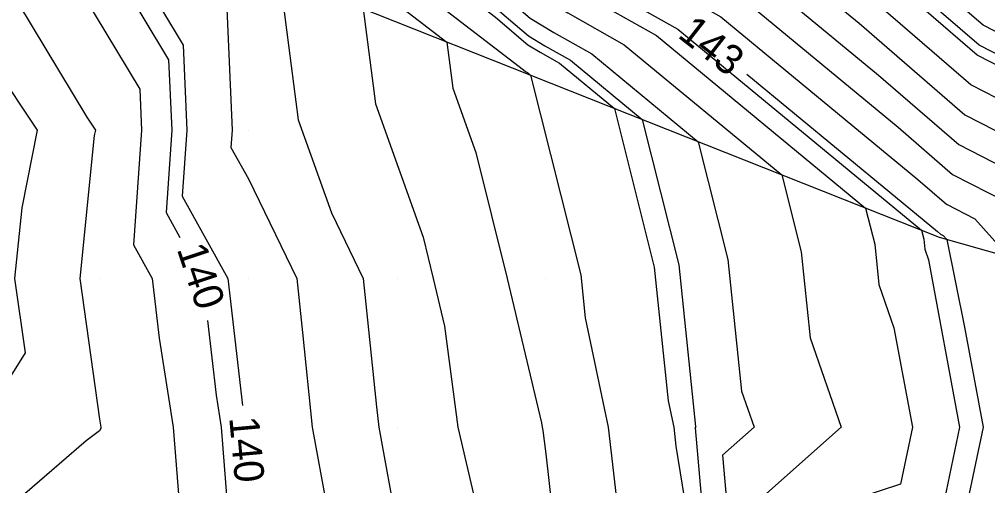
# Model space of a CAD drawing. Extents: x 2354170 to 2357230, y 866100 to 868290.
# Drawn here: x 2355834.6 to 2355899.7, y 866996.1 to 867027.5 of the extents above; entities that cross this region are included whole.
import ezdxf

# ---------------------------------------------------------------- set-up
doc = ezdxf.new("R2010")
doc.units = 0
for name, color, linetype in [('Default', 7, 'Continuous'), ('DTM Contours Major', 7, 'Continuous'), ('DTM Contours Major Text', 7, 'Continuous'), ('DTM Contours Minor', 7, 'Continuous'), ('Exist DTM QL2 LIDAR Elevation Point', 7, 'Continuous'), ('PH Exist DTM Breakline', 7, 'Continuous')]:
    doc.layers.add(name, color=color, linetype=linetype)

msp = doc.modelspace()

# ---------------------------------------------------------------- linework, layer by layer
at = {"layer": 'Default'}
for points in [[(2355799.981, 867086.733), (2355803.111, 867083.142), (2355806.703, 867080.011), (2355809.981, 867077.132), (2355818.125, 867071.867), (2355819.981, 867070.641), (2355820.864, 867070.011), (2355825.845, 867065.875), (2355829.981, 867063.349), (2355835.722, 867060.011), (2355839.981, 867057.2), (2355844.539, 867054.569), (2355849.981, 867050.82), (2355850.471, 867050.501), (2355851.293, 867050.011), (2355859.981, 867044.136), (2355865.594, 867040.011), (2355869.682, 867036.501), (2355875.178, 867033.185), (2355883.911, 867028.258), (2355893.664, 867020.195), (2355897.318, 867017.025), (2355900.927, 867015.171)], [(2355799.981, 867085.303), (2355802.445, 867082.476), (2355805.273, 867080.011), (2355809.981, 867075.876), (2355819.052, 867070.011), (2355819.981, 867069.341), (2355825.078, 867065.108), (2355829.981, 867062.114), (2355833.597, 867060.011), (2355839.981, 867055.798), (2355843.65, 867053.68), (2355848.975, 867050.011), (2355850.017, 867049.104), (2355852.33, 867047.663), (2355859.981, 867042.489), (2355863.352, 867040.011), (2355869.529, 867034.708), (2355874.247, 867031.861), (2355881.744, 867027.632), (2355894.979, 867016.689), (2355896.907, 867015.017), (2355898.81, 867014.04), (2355901.152, 867011.437)], [(2355799.981, 867081.013), (2355800.447, 867080.478), (2355800.982, 867080.011), (2355809.981, 867072.107), (2355813.222, 867070.011), (2355819.981, 867065.129), (2355822.777, 867062.807), (2355827.356, 867060.011), (2355829.402, 867058.507), (2355835.334, 867054.658), (2355839.981, 867051.591), (2355840.983, 867051.013), (2355842.437, 867050.011), (2355850.246, 867043.205), (2355858.191, 867038.256), (2355862.81, 867034.704), (2355869.069, 867029.33), (2355871.453, 867027.891), (2355875.24, 867025.755), (2355885.843, 867016.989), (2355887.141, 867011.804), (2355887.744, 867006.029), (2355889.839, 867000.011), (2355884.617, 866995.375)], [(2355799.924, 867079.728), (2355803.081, 867076.911), (2355809.981, 867070.85), (2355811.278, 867070.011), (2355819.981, 867063.726), (2355822.01, 867062.04), (2355825.333, 867060.011), (2355828.957, 867057.349), (2355839.459, 867050.533), (2355839.981, 867050.189), (2355840.094, 867050.124), (2355840.257, 867050.011), (2355850.323, 867041.239), (2355856.994, 867037.083), (2355864.7, 867031.157), (2355868.916, 867027.537), (2355870.522, 867026.568), (2355873.073, 867025.129), (2355880.214, 867019.225), (2355882.201, 867011.288), (2355883.124, 867002.447), (2355883.972, 867000.011), (2355881.858, 866998.134), (2355882.572, 866990.01)], [(2355794.571, 867077.918), (2355798.601, 867073.119), (2355805.087, 867067.331), (2355808.802, 867062.631), (2355815.269, 867057.832), (2355819.15, 867054.408), (2355822.028, 867052.036), (2355825.837, 867049.238), (2355830.013, 867046.528), (2355842.768, 867034.95), (2355842.675, 867030.579), (2355845.593, 867025.72), (2355845.849, 867020.011), (2355845.535, 867015.565), (2355848.603, 867010.011), (2355849.591, 867001.464)], [(2355799.546, 867077.84), (2355808.951, 867069.447), (2355809.733, 867068.459), (2355816.716, 867063.276), (2355819.981, 867060.918), (2355820.476, 867060.507), (2355821.287, 867060.011), (2355828.065, 867055.031), (2355837.264, 867049.062), (2355843.918, 867043.022), (2355850.476, 867037.307), (2355854.601, 867034.737), (2355868.481, 867024.062), (2355868.61, 867023.951), (2355868.659, 867023.921), (2355868.737, 867023.877), (2355868.956, 867023.697), (2355872.321, 867010.255), (2355872.622, 867007.37), (2355874.177, 867000.011), (2355874.766, 866994.795)], [(2355799.357, 867076.896), (2355808.178, 867069.024), (2355809.547, 867067.293), (2355819.598, 867059.834), (2355819.913, 867059.555), (2355820.147, 867059.363), (2355827.62, 867053.873), (2355835.814, 867048.555), (2355846.02, 867039.291), (2355850.553, 867035.34), (2355853.404, 867033.565), (2355863.327, 867025.933), (2355863.728, 867022.836), (2355865.274, 867018.501), (2355867.371, 867010.011), (2355869.682, 867000.31), (2355869.722, 867000.011), (2355869.77, 866999.799), (2355869.982, 866998.221), (2355870.815, 866990.844)], [(2355798.979, 867075.007), (2355806.633, 867068.178), (2355809.174, 867064.962), (2355817.433, 867058.833), (2355819.532, 867056.982), (2355821.088, 867055.699), (2355826.728, 867051.555), (2355832.914, 867047.541), (2355850.223, 867031.829), (2355850.706, 867031.408), (2355851.01, 867031.219), (2355852.068, 867030.405), (2355853.326, 867020.698), (2355855.56, 867014.432), (2355857.705, 867010.011), (2355858.604, 867001.388), (2355858.744, 867000.011), (2355859.981, 866993.249)], [(2355798.79, 867074.063), (2355805.86, 867067.754), (2355808.988, 867063.797), (2355816.351, 867058.333), (2355819.341, 867055.695), (2355821.558, 867053.868), (2355826.282, 867050.397), (2355831.464, 867047.035), (2355847.285, 867032.672), (2355847.245, 867030.783), (2355848.507, 867028.683), (2355848.894, 867020.011), (2355848.812, 867018.841), (2355849.981, 867016.724), (2355853.238, 867010.011), (2355853.617, 867006.375), (2355854.265, 867000.011), (2355855.224, 866994.768)], [(2355908.419, 867020.199), (2355898.965, 867025.054), (2355893.252, 867030.011), (2355889.982, 867032.094), (2355884.895, 867035.098), (2355878.903, 867038.478), (2355876.362, 867040.011), (2355872.151, 867042.181), (2355869.982, 867043.623), (2355861.052, 867050.011), (2355860.395, 867050.425), (2355859.981, 867050.639), (2355854.106, 867054.136), (2355849.981, 867056.827), (2355848.096, 867058.126), (2355844.829, 867060.011), (2355839.981, 867062.633), (2355834.093, 867065.9), (2355829.981, 867068.29), (2355828.912, 867068.943), (2355827.625, 867070.011), (2355823.667, 867072.836)], [(2355798.412, 867072.175), (2355804.314, 867066.908), (2355808.616, 867061.466), (2355814.186, 867057.332), (2355818.959, 867053.121), (2355822.498, 867050.205), (2355825.391, 867048.08), (2355828.563, 867046.021), (2355838.25, 867037.228), (2355838.104, 867030.374), (2355842.68, 867022.756), (2355842.803, 867020.011), (2355842.258, 867012.288), (2355843.516, 867010.011), (2355843.978, 867006.013), (2355844.917, 867000.011), (2355845.34, 866994.651)], [(2355798.223, 867071.231), (2355803.541, 867066.484), (2355808.43, 867060.3), (2355813.104, 867056.831), (2355818.768, 867051.834), (2355822.968, 867048.373), (2355824.945, 867046.921), (2355827.113, 867045.514), (2355833.733, 867039.505), (2355833.534, 867030.17), (2355839.117, 867020.875), (2355839.693, 867020.011), (2355839.623, 867019.652), (2355838.645, 867010.011), (2355839.981, 867000.547), (2355840.065, 867000.011), (2355840.072, 866999.919), (2355839.981, 866999.764), (2355839.067, 866999.097), (2355829.981, 866991.241)], [(2355798.033, 867070.286), (2355802.769, 867066.061), (2355808.244, 867059.135), (2355812.022, 867056.331), (2355818.577, 867050.547), (2355823.439, 867046.542), (2355824.499, 867045.762), (2355825.663, 867045.007), (2355829.215, 867041.783), (2355829.014, 867032.334), (2355828.488, 867030.011), (2355829.981, 867028.704), (2355835.779, 867020.011), (2355834.747, 867014.777), (2355834.263, 867010.011), (2355834.968, 867005.024), (2355831.84, 867000.011), (2355829.981, 866998.404), (2355826.825, 866993.166)], [(2355906.683, 867023.309), (2355899.377, 867027.062), (2355895.977, 867030.011), (2355889.982, 867033.831), (2355880.654, 867039.338), (2355879.834, 867039.801), (2355879.486, 867040.011), (2355873.214, 867043.243), (2355869.982, 867045.391), (2355863.524, 867050.011), (2355861.35, 867051.38), (2355859.981, 867052.089), (2355855.015, 867055.045), (2355849.981, 867058.328), (2355848.985, 867059.015), (2355847.259, 867060.011), (2355839.981, 867063.947), (2355831.142, 867068.85)], [(2355907.279, 867018.566), (2355898.554, 867023.047), (2355890.526, 867030.011), (2355889.982, 867030.358), (2355889.135, 867030.858), (2355877.971, 867037.154), (2355873.238, 867040.011), (2355871.089, 867041.119), (2355869.982, 867041.854), (2355863.504, 867046.489), (2355859.981, 867049.078), (2355858.601, 867050.011), (2355853.197, 867053.227), (2355849.981, 867055.325), (2355847.207, 867057.237), (2355842.4, 867060.011), (2355839.981, 867061.319), (2355837.043, 867062.949), (2355829.981, 867067.055)], [(2355829.981, 867065.819), (2355839.972, 867060.011), (2355839.981, 867060.005), (2355846.318, 867056.348), (2355849.981, 867053.823), (2355852.289, 867052.318), (2355856.165, 867050.011), (2355859.981, 867047.43), (2355869.718, 867040.275), (2355869.982, 867040.086), (2355870.027, 867040.056), (2355870.114, 867040.011), (2355877.04, 867035.831), (2355888.247, 867029.51), (2355891.034, 867027.206), (2355898.142, 867021.039), (2355905.162, 867017.434)], [(2355831.21, 867058.782), (2355839.981, 867052.993), (2355841.872, 867051.902), (2355844.616, 867050.011), (2355850.17, 867045.171), (2355859.388, 867039.429), (2355860.919, 867038.252), (2355869.222, 867031.123), (2355872.384, 867029.215), (2355877.408, 867026.381), (2355891.472, 867014.753), (2355892.081, 867012.32), (2355892.364, 867009.611), (2355893.374, 867006.709), (2355894.617, 867000.011), (2355893.816, 866996.176), (2355889.982, 866994.929)], [(2355834.733, 867047.714), (2355848.121, 867035.56), (2355850.629, 867033.374), (2355852.207, 867032.392), (2355857.697, 867028.169), (2355858.527, 867021.767), (2355861.723, 867012.804), (2355862.413, 867010.011), (2355863.173, 867006.819), (2355864.071, 867000.011), (2355865.179, 866995.209), (2355865.875, 866990.01), (2355867.298, 866982.693), (2355859.981, 866984.36), (2355857.797, 866982.195), (2355857.411, 866980.01), (2355857.872, 866972.12), (2355857.31, 866970.01), (2355857.212, 866969.73)], [(2355851.364, 867038.672), (2355855.797, 867035.91), (2355866.59, 867027.609), (2355868.763, 867025.744), (2355869.59, 867025.245), (2355870.905, 867024.503), (2355874.585, 867021.461), (2355877.261, 867010.771), (2355878.198, 867001.794), (2355878.575, 867000.011), (2355878.718, 866998.747), (2355879.982, 866990.857), (2355880.056, 866990.01), (2355880.119, 866989.873), (2355880.972, 866980.01), (2355880.904, 866979.088), (2355880.49, 866970.01), (2355880.38, 866969.612), (2355879.982, 866969.013), (2355873.615, 866960.01), (2355870.044, 866954.171)], [(2355876.831, 867034.101), (2355886.079, 867028.884), (2355892.349, 867023.7), (2355897.73, 867019.032), (2355903.045, 867016.303), (2355907.651, 867011.183), (2355908.127, 867010.402), (2355910.828, 867008.677), (2355915.024, 866994.512), (2355914.014, 866990.01), (2355913.247, 866986.745), (2355909.982, 866981.167), (2355909.435, 866980.557), (2355909.469, 866980.01), (2355909.982, 866975), (2355910.47, 866970.01), (2355909.982, 866965.828), (2355909.306, 866960.686), (2355909.153, 866960.01), (2355906.951, 866953.969)], [(2355883.488, 867023.772), (2355896.294, 867013.184), (2355896.495, 867013.01), (2355896.693, 867012.908), (2355896.937, 867012.637), (2355898.12, 867006.734), (2355899.367, 867000.011), (2355897.745, 866992.247), (2355890.871, 866990.01), (2355891.208, 866988.784), (2355898.234, 866980.01), (2355898.562, 866971.43), (2355898.44, 866970.01), (2355897.671, 866967.699), (2355895.49, 866960.01), (2355892.79, 866957.202), (2355889.982, 866953.912), (2355888.119, 866951.873), (2355887.064, 866950.01), (2355883.818, 866946.174), (2355882.627, 866942.979)]]:
    msp.add_lwpolyline(points, dxfattribs=at)
at = {"layer": 'DTM Contours Major'}
for points in [[(2355787.086, 867088.024), (2355787.282, 867087.612), (2355792.385, 867080.132), (2355798.538, 867072.804), (2355804.829, 867067.19), (2355808.74, 867062.243), (2355814.908, 867057.665), (2355819.086, 867053.979), (2355822.185, 867051.426), (2355825.688, 867048.852), (2355829.53, 867046.359), (2355841.262, 867035.709), (2355841.151, 867030.51), (2355844.622, 867024.732), (2355844.833, 867020.011), (2355844.443, 867014.472), (2355845.373, 867012.789)], [(2355903.061, 867023.69), (2355899.103, 867025.723), (2355894.16, 867030.011), (2355889.982, 867032.673), (2355883.481, 867036.511), (2355879.213, 867038.919), (2355877.403, 867040.011), (2355872.506, 867042.535), (2355869.982, 867044.212), (2355861.876, 867050.011), (2355860.713, 867050.743), (2355859.981, 867051.123), (2355854.409, 867054.439), (2355849.981, 867057.327), (2355848.392, 867058.422), (2355845.639, 867060.011), (2355839.981, 867063.071), (2355833.109, 867066.883), (2355829.981, 867068.702), (2355829.168, 867069.198), (2355828.189, 867070.011), (2355819.981, 867075.867), (2355818.573, 867076.797)], [(2355847.232, 867007.203), (2355847.813, 867002.179), (2355848.152, 867000.011), (2355848.853, 866991.139), (2355848.192, 866990.01), (2355847.241, 866987.271), (2355844.093, 866980.01), (2355842.747, 866977.244), (2355842.271, 866970.01), (2355841.552, 866968.439), (2355839.981, 866963.672), (2355833.714, 866963.743), (2355829.981, 866961.622), (2355829.013, 866960.01), (2355828.992, 866950.999), (2355827.042, 866950.01), (2355823.939, 866943.968), (2355821.358, 866940.01), (2355821.168, 866938.823), (2355820.877, 866930.01), (2355820.564, 866929.427), (2355819.981, 866928.313), (2355817.282, 866921.253)]]:
    msp.add_lwpolyline(points, dxfattribs=at)
at = {"layer": 'DTM Contours Minor'}
for points in [[(2355799.798, 867079.099), (2355809.971, 867070.021), (2355809.981, 867070.013), (2355809.983, 867070.011), (2355819.981, 867062.79), (2355821.499, 867061.529), (2355823.984, 867060.011), (2355828.66, 867056.576), (2355839.198, 867049.737), (2355841.116, 867047.996), (2355850.374, 867039.928), (2355856.196, 867036.301), (2355865.96, 867028.792), (2355868.814, 867026.342), (2355869.901, 867025.686), (2355871.628, 867024.712), (2355876.461, 867020.715), (2355878.908, 867010.944), (2355880.044, 867000.059), (2355880.06, 867000.011), (2355880.019, 866999.973), (2355880.895, 866990.01), (2355881.667, 866988.325), (2355882.293, 866981.088)], [(2355799.168, 867075.952), (2355807.405, 867068.601), (2355809.36, 867066.128), (2355818.515, 867059.334), (2355819.722, 867058.269), (2355820.618, 867057.531), (2355827.174, 867052.714), (2355834.364, 867048.048), (2355848.121, 867035.56), (2355850.629, 867033.374), (2355852.207, 867032.392), (2355857.697, 867028.169), (2355858.527, 867021.767), (2355861.723, 867012.804), (2355862.413, 867010.011), (2355863.173, 867006.819), (2355864.071, 867000.011), (2355865.179, 866995.209)], [(2355830.764, 867060.011), (2355839.981, 867053.928), (2355842.465, 867052.495), (2355846.069, 867050.011), (2355850.119, 867046.482), (2355859.113, 867040.879), (2355859.981, 867040.292), (2355860.364, 867040.011), (2355869.325, 867032.318), (2355873.005, 867030.097), (2355878.853, 867026.798), (2355895.225, 867013.262), (2355895.375, 867012.665), (2355895.444, 867011.999), (2355895.692, 867011.286), (2355897.784, 867000.011), (2355896.435, 866993.557)], [(2355847.092, 867054.313), (2355849.981, 867052.321), (2355851.38, 867051.409), (2355853.729, 867050.011), (2355859.981, 867045.783), (2355867.835, 867040.011), (2355869.835, 867038.294), (2355876.109, 867034.508), (2355886.079, 867028.884), (2355892.349, 867023.7), (2355897.73, 867019.032), (2355903.045, 867016.303)]]:
    msp.add_lwpolyline(points, dxfattribs=at)
at = {"layer": 'Exist DTM QL2 LIDAR Elevation Point'}
for p, q in [((2355839.981, 867020.011), (2355839.981, 867020.011)), ((2355849.981, 867020.011), (2355849.981, 867020.011)), ((2355839.981, 867010.011), (2355839.981, 867010.011)), ((2355849.981, 867010.011), (2355849.981, 867010.011)), ((2355859.981, 867010.011), (2355859.981, 867010.011)), ((2355869.982, 867010.011), (2355869.982, 867010.011)), ((2355839.981, 867000.011), (2355839.981, 867000.011)), ((2355849.981, 867000.011), (2355849.981, 867000.011)), ((2355859.981, 867000.011), (2355859.981, 867000.011)), ((2355869.982, 867000.011), (2355869.982, 867000.011)), ((2355879.982, 867000.011), (2355879.982, 867000.011)), ((2355889.982, 867000.011), (2355889.982, 867000.011))]:
    msp.add_line(p, q, dxfattribs=at)
at = {"layer": 'PH Exist DTM Breakline'}
msp.add_lwpolyline([(2355907.258, 867009.698), (2355896.447, 867012.777), (2355850.724, 867030.939), (2355818.108, 867047.383)], dxfattribs=at)

# ---------------------------------------------------------------- texts
at = {"layer": 'Default'}
for s, rotation, p in [('143', 321.97563, (2355878.767, 867026.298)), ('140', 275.17147, (2355848.689, 867000.656))]:
    msp.add_text(s, height=2, rotation=rotation, dxfattribs=at).set_placement(p)
at = {"layer": 'DTM Contours Major Text'}
msp.add_text('140', height=2, rotation=288.41083, dxfattribs=at).set_placement((2355845.156, 867012.006))

doc.saveas('drawing.dxf')
